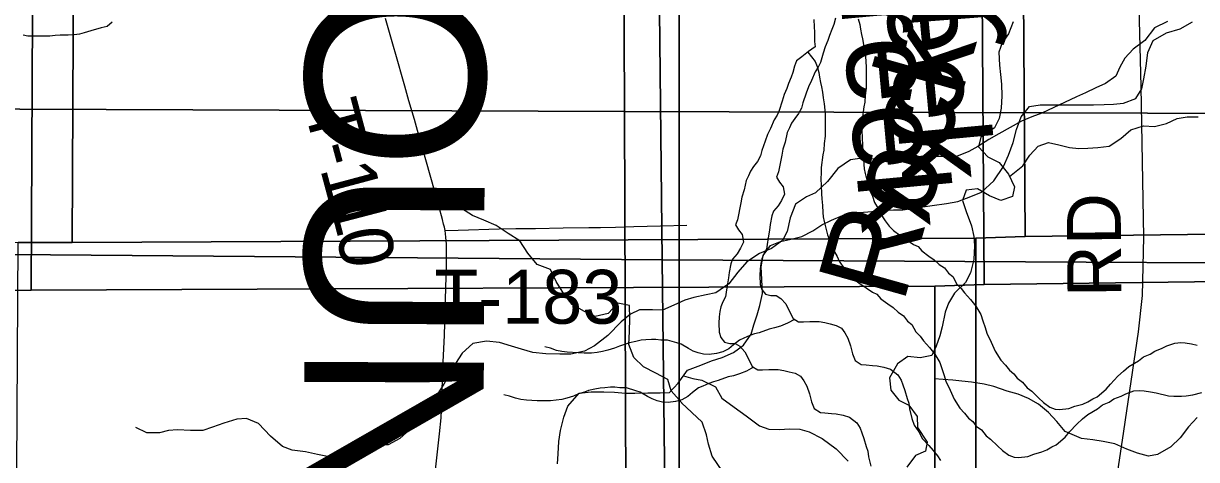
# Model space of a CAD drawing. Extents: x -21.1 to 50.3, y 0 to 22.1.
# Drawn here: x 5.83 to 7.069, y 18.778 to 19.238 of the extents above; entities that cross this region are included whole.
import ezdxf

# ---------------------------------------------------------------- set-up
doc = ezdxf.new("R2010")
doc.units = 0
for name, color, linetype in [('GM_X_County_Road', 7, 'Continuous'), ('GM_X_County_Road_Text', 7, 'Continuous'), ('GM_X_County_Text', 7, 'Continuous'), ('GM_X_Minor_River', 7, 'Continuous'), ('GM_X_Minor_River_Text', 7, 'Continuous'), ('GM_X_Section', 7, 'Continuous'), ('GM_X_State_Route', 7, 'Continuous'), ('GM_X_Township_Road', 7, 'Continuous'), ('GM_X_Township_Road_Text', 7, 'Continuous'), ('SH_Cut_Line', 7, 'Continuous')]:
    doc.layers.add(name, color=color, linetype=linetype)

msp = doc.modelspace()

# ---------------------------------------------------------------- linework, layer by layer
at = {"layer": 'GM_X_County_Road'}
msp.add_lwpolyline([(6.9798, 18.7259), (6.9919, 18.8081), (7.0074, 18.9128), (7.0117, 18.9511), (7.0132, 19.0129), (7.0103, 19.1715), (7.0059, 19.3394)], dxfattribs=at)
at = {"layer": 'GM_X_Minor_River'}
for points in [[(5.9239, 19.2394), (5.9186, 19.2348), (5.9125, 19.2336), (5.9015, 19.2305), (5.8943, 19.2282), (5.8894, 19.227), (5.884, 19.2262), (5.8776, 19.2258), (5.8692, 19.2258), (5.8639, 19.2254), (5.8582, 19.2249), (5.8349, 19.2248), (5.83, 19.2259)], [(7.0381, 19.2401), (7.0244, 19.2336), (7.0142, 19.2203), (7.002, 19.2112), (6.9929, 19.2017), (6.9876, 19.1919), (6.9835, 19.1824), (6.9725, 19.1748), (6.9626, 19.1703), (6.9516, 19.165), (6.9421, 19.1608), (6.9292, 19.1547), (6.9182, 19.1494), (6.9054, 19.1437), (6.8947, 19.1395), (6.8841, 19.135), (6.8602, 19.1217), (6.8496, 19.1156), (6.8379, 19.1084), (6.8284, 19.1031), (6.8155, 19.0978), (6.7776, 19.0978), (6.7643, 19.0951), (6.7514, 19.0917), (6.7416, 19.0921), (6.7306, 19.0948), (6.7181, 19.0963), (6.7033, 19.0944), (6.69, 19.0853), (6.679, 19.0716), (6.6665, 19.0595), (6.657, 19.0553), (6.6453, 19.0477), (6.6396, 19.0333), (6.6365, 19.0189), (6.6316, 19.0094), (6.6202, 19.0007), (6.6073, 18.9954), (6.5941, 18.9867), (6.5846, 18.9757), (6.5751, 18.9635), (6.5614, 18.954), (6.5512, 18.9518), (6.5379, 18.9491), (6.5285, 18.9464), (6.5171, 18.9411)], [(6.6647, 19.2423), (6.6651, 19.2347), (6.6655, 19.229), (6.6656, 19.2192), (6.666, 19.2135), (6.6592, 19.2085), (6.6519, 19.2031), (6.6466, 19.1989), (6.6444, 19.1932), (6.6425, 19.1864), (6.6407, 19.1814), (6.638, 19.1749), (6.6361, 19.1696), (6.6335, 19.1631), (6.6313, 19.1563), (6.6283, 19.1464), (6.626, 19.1414), (6.623, 19.1365), (6.6189, 19.1273), (6.6159, 19.1209), (6.6132, 19.114), (6.6099, 19.1041), (6.6084, 19.0984), (6.6054, 19.0927), (6.6012, 19.0874), (6.5978, 19.0824), (6.5959, 19.0774), (6.5933, 19.0725), (6.5911, 19.0626), (6.5888, 19.055), (6.5877, 19.0489), (6.5866, 19.0436), (6.5851, 19.0364), (6.584, 19.031), (6.5821, 19.0257), (6.5852, 19.0204), (6.589, 19.0155), (6.5906, 19.0075), (6.5872, 19.001), (6.5838, 18.9953), (6.5789, 18.9896), (6.577, 18.9847), (6.5752, 18.9755), (6.5748, 18.9698), (6.5734, 18.9615), (6.5723, 18.9546), (6.5715, 18.9497), (6.5685, 18.9447), (6.5666, 18.9394), (6.5655, 18.9344), (6.5648, 18.9287), (6.5644, 18.9219), (6.5649, 18.9124), (6.5664, 18.9071), (6.5703, 18.9022), (6.576, 18.9007), (6.5817, 18.9007), (6.5867, 18.8977), (6.592, 18.892), (6.5963, 18.8829), (6.5997, 18.8765), (6.6055, 18.8727), (6.6104, 18.8728), (6.6173, 18.8732), (6.6271, 18.8732), (6.6332, 18.8721), (6.6386, 18.8706), (6.6451, 18.8692), (6.6508, 18.8662), (6.6542, 18.8612), (6.6573, 18.8556), (6.66, 18.8476), (6.6624, 18.8392), (6.6651, 18.832), (6.6716, 18.8279), (6.6765, 18.8276), (6.6834, 18.8268), (6.6883, 18.8265), (6.6956, 18.825), (6.7024, 18.8231), (6.7101, 18.8171), (6.7135, 18.8114), (6.7154, 18.8065), (6.7174, 18.8004), (6.7201, 18.7921), (6.7216, 18.7872), (6.7224, 18.7811), (6.7248, 18.7712)], [(6.6877, 19.2437), (6.6858, 19.2369), (6.6839, 19.2319), (6.6813, 19.2254), (6.6794, 19.2201), (6.6768, 19.2136), (6.6746, 19.2068), (6.6716, 19.1969), (6.6693, 19.192), (6.6663, 19.187), (6.6622, 19.1779), (6.6592, 19.1714), (6.6565, 19.1645), (6.6532, 19.1546), (6.6517, 19.1489), (6.6487, 19.1432), (6.6445, 19.1379), (6.6411, 19.1329), (6.6392, 19.128), (6.6366, 19.123), (6.6344, 19.1131), (6.6321, 19.1055), (6.631, 19.0994), (6.6299, 19.0941), (6.6284, 19.0869), (6.6273, 19.0816), (6.6254, 19.0762), (6.6285, 19.0709), (6.6323, 19.066), (6.6339, 19.058), (6.6305, 19.0516), (6.6271, 19.0458), (6.6222, 19.0401), (6.6203, 19.0352), (6.6185, 19.026), (6.6181, 19.0203), (6.6166, 19.012), (6.6155, 19.0051), (6.6148, 19.0002), (6.6118, 18.9952), (6.6099, 18.9899), (6.6088, 18.985), (6.6081, 18.9793), (6.6077, 18.9724), (6.6082, 18.9629), (6.6097, 18.9576), (6.6136, 18.9527), (6.6193, 18.9512), (6.625, 18.9512), (6.63, 18.9482), (6.6353, 18.9426), (6.6395, 18.9335), (6.643, 18.927), (6.6487, 18.9233), (6.6537, 18.9233), (6.6605, 18.9237), (6.6704, 18.9238), (6.6765, 18.9227), (6.6819, 18.9212), (6.6883, 18.9197), (6.6941, 18.9167), (6.6975, 18.9118), (6.7006, 18.9061), (6.7033, 18.8981), (6.7056, 18.8898), (6.7083, 18.8826), (6.7148, 18.8784), (6.7198, 18.8781), (6.7266, 18.8773), (6.7316, 18.877), (6.7388, 18.8755), (6.7457, 18.8736), (6.7533, 18.8676), (6.7568, 18.8619), (6.7587, 18.857), (6.7607, 18.8509), (6.7634, 18.8426), (6.7649, 18.8377), (6.7657, 18.8316), (6.7681, 18.8217), (6.7708, 18.8145), (6.7754, 18.8073), (6.7796, 18.8001)], [(6.6078, 18.9407), (6.6106, 18.9532), (6.61, 18.968), (6.609, 18.9814), (6.6114, 18.9935), (6.6191, 19.004), (6.6297, 19.0081), (6.6423, 19.011), (6.6522, 19.0136), (6.6636, 19.0195), (6.6732, 19.0259), (6.6835, 19.0307), (6.6949, 19.0356), (6.7079, 19.0385), (6.7219, 19.0395), (6.7379, 19.0408), (6.7489, 19.0415), (6.7588, 19.0417), (6.7747, 19.0439), (6.7896, 19.046), (6.8048, 19.0481), (6.8169, 19.0503), (6.8303, 19.0555), (6.8417, 19.0603), (6.8547, 19.0723), (6.8651, 19.0874), (6.8702, 19.0991), (6.8753, 19.1127), (6.8788, 19.1264), (6.8835, 19.1396), (6.8924, 19.1506), (6.9038, 19.1523), (6.9205, 19.1525), (6.9467, 19.1523), (6.96, 19.1525), (6.9714, 19.1528), (6.9812, 19.1531), (6.9915, 19.1541), (7.0048, 19.1589), (7.011, 19.1691), (7.013, 19.1797), (7.0154, 19.193), (7.0175, 19.2074), (7.0229, 19.2203), (7.037, 19.2281), (7.0515, 19.2325), (7.0645, 19.24)], [(6.7117, 19.2431), (6.7132, 19.237), (6.714, 19.2321), (6.7152, 19.2264), (6.716, 19.2218), (6.7171, 19.2161), (6.7179, 19.2101), (6.7191, 19.204), (6.7195, 19.1972), (6.7199, 19.1926), (6.7201, 19.1698), (6.719, 19.1622), (6.7186, 19.155), (6.7175, 19.1501), (6.7157, 19.1367), (6.7157, 19.1314), (6.7154, 19.1246), (6.7158, 19.1181), (6.7162, 19.109), (6.7166, 19.1037), (6.7171, 19.0969), (6.7175, 19.0893), (6.7179, 19.0847), (6.719, 19.0798), (6.7206, 19.073), (6.7226, 19.0657), (6.7241, 19.0612), (6.7268, 19.0559), (6.7287, 19.0494), (6.7326, 19.043), (6.7349, 19.0381), (6.7399, 19.0301), (6.7441, 19.0245), (6.7487, 19.0199), (6.7556, 19.015), (6.7632, 19.0097), (6.7701, 19.0052), (6.7747, 19.003), (6.7789, 18.9984), (6.7861, 18.9928), (6.7919, 18.989), (6.7969, 18.9841), (6.8026, 18.9803), (6.8068, 18.9747), (6.8114, 18.9713), (6.8156, 18.9633), (6.8202, 18.9588), (6.8237, 18.9539), (6.8302, 18.9471), (6.8359, 18.9399), (6.8409, 18.9312), (6.8432, 18.9247), (6.8456, 18.9175), (6.8475, 18.9114), (6.8521, 18.902), (6.856, 18.8925), (6.8621, 18.883), (6.8671, 18.8777), (6.8713, 18.8724), (6.8759, 18.8687), (6.8794, 18.8641), (6.8851, 18.86), (6.8901, 18.8539), (6.8947, 18.8502), (6.9019, 18.8434), (6.9073, 18.8385), (6.9138, 18.8335), (6.9195, 18.8313), (6.9241, 18.8309), (6.934, 18.8321), (6.9404, 18.8345), (6.9488, 18.8368), (6.9541, 18.8391), (6.9594, 18.8422), (6.964, 18.8445), (6.9735, 18.8525), (6.978, 18.8578), (6.9856, 18.8662), (6.9916, 18.8716), (6.9973, 18.8762), (7.0075, 18.8823), (7.0128, 18.8865), (7.0197, 18.8892), (7.0246, 18.8927), (7.0326, 18.8957), (7.0375, 18.8981), (7.0459, 18.9011), (7.052, 18.9016), (7.0569, 18.9012), (7.0634, 18.9001), (7.0695, 18.899)], [(6.8751, 19.2399), (6.8702, 19.2273), (6.8635, 19.2177), (6.8602, 19.2078), (6.8607, 19.1941), (6.8619, 19.1843), (6.8628, 19.174), (6.8632, 19.1619), (6.8626, 19.1489), (6.8604, 19.1379), (6.8556, 19.128), (6.8412, 19.1183), (6.8387, 19.1081), (6.8483, 19.0975), (6.8605, 19.0916), (6.8701, 19.0791), (6.8766, 19.0659), (6.8744, 19.0556), (6.862, 19.0513), (6.8501, 19.0565), (6.8376, 19.0636), (6.8254, 19.0623), (6.8217, 19.0513), (6.8256, 19.0399), (6.8311, 19.0248), (6.8335, 19.0134), (6.8343, 19.0035), (6.8337, 18.9891), (6.83, 18.975), (6.8248, 18.9651), (6.8131, 18.9536), (6.8068, 18.9432), (6.8034, 18.9337), (6.8002, 18.9181), (6.7976, 18.9086), (6.7939, 18.8979), (6.7894, 18.888), (6.7769, 18.8856), (6.764, 18.887), (6.7531, 18.8793), (6.7445, 18.8644), (6.7461, 18.8515), (6.7546, 18.8409), (6.7649, 18.8357), (6.7737, 18.8236), (6.7742, 18.8122), (6.7842, 18.7967), (6.7827, 18.7872), (6.7722, 18.7826), (6.7628, 18.7703)], [(6.6583, 19.2079), (6.6661, 19.1979), (6.6684, 19.1926), (6.6699, 19.1865), (6.6707, 19.1816), (6.6719, 19.1759), (6.6727, 19.1713), (6.6739, 19.1656), (6.6747, 19.1596), (6.6758, 19.1535), (6.6762, 19.1467), (6.6767, 19.1421), (6.6768, 19.1193), (6.6757, 19.1117), (6.6753, 19.1045), (6.6742, 19.0995), (6.6724, 19.0862), (6.6724, 19.0809), (6.6721, 19.0741), (6.6725, 19.0676), (6.6729, 19.0585), (6.6733, 19.0532), (6.6738, 19.0463), (6.6742, 19.0388), (6.6746, 19.0342), (6.6758, 19.0293), (6.6773, 19.0224), (6.6793, 19.0152), (6.6808, 19.0107), (6.6835, 19.0054), (6.6854, 18.9989), (6.6893, 18.9925), (6.6916, 18.9876), (6.6966, 18.9796), (6.7008, 18.9739), (6.7054, 18.9694), (6.7123, 18.9645), (6.7199, 18.9592), (6.7268, 18.9547), (6.7314, 18.9525), (6.7356, 18.9479), (6.7429, 18.9423), (6.7486, 18.9385), (6.7536, 18.9336), (6.7593, 18.9298), (6.7635, 18.9241), (6.7681, 18.9207), (6.7723, 18.9128), (6.7769, 18.9083), (6.7804, 18.9033), (6.7869, 18.8965), (6.7926, 18.8894), (6.7976, 18.8806), (6.8, 18.8742), (6.8023, 18.867), (6.8042, 18.8609), (6.8088, 18.8515), (6.8127, 18.842), (6.8188, 18.8325), (6.8238, 18.8272), (6.828, 18.8219), (6.8326, 18.8182), (6.8361, 18.8136), (6.8418, 18.8095), (6.8468, 18.8034), (6.8514, 18.7996), (6.8586, 18.7928), (6.864, 18.7879), (6.8705, 18.783), (6.8762, 18.7808), (6.8808, 18.7804), (6.8907, 18.7816), (6.8971, 18.7839), (6.9055, 18.7863), (6.9108, 18.7886), (6.9161, 18.7916), (6.9207, 18.7939), (6.9302, 18.802), (6.9347, 18.8073), (6.9423, 18.8157), (6.9483, 18.8211), (6.954, 18.8257), (6.9643, 18.8318), (6.9696, 18.836), (6.9764, 18.8387), (6.9813, 18.8421), (6.9893, 18.8452), (6.9942, 18.8475), (7.0026, 18.8506), (7.0087, 18.851), (7.0136, 18.8507), (7.0201, 18.8496), (7.0262, 18.8485), (7.0392, 18.8455), (7.0449, 18.8452), (7.0529, 18.8452), (7.0578, 18.8456), (7.0647, 18.8464), (7.0742, 18.8491)], [(6.8713, 19.0767), (6.8855, 19.088), (6.8926, 19.0991), (6.9017, 19.1087), (6.9123, 19.1126), (6.9233, 19.11), (6.9347, 19.1075), (6.9446, 19.1064), (6.9541, 19.1065), (6.9647, 19.1074), (6.9764, 19.1086), (6.9889, 19.1167), (6.9994, 19.1259), (7.0127, 19.1302), (7.0244, 19.1296), (7.0369, 19.1327), (7.0483, 19.1378), (7.0589, 19.1398), (7.0703, 19.1395)], [(6.5253, 18.8381), (6.514, 18.8506), (6.5105, 18.8627), (6.498, 18.8692), (6.485, 18.876), (6.4747, 18.8859), (6.4694, 18.8996), (6.4701, 18.9133), (6.4705, 18.927), (6.4701, 18.9407), (6.4579, 18.9433), (6.4476, 18.9323), (6.4339, 18.9292), (6.4225, 18.9345), (6.4096, 18.9417), (6.4008, 18.9531), (6.3928, 18.966), (6.3867, 18.9786), (6.3726, 18.9839), (6.3627, 18.996), (6.3543, 19.009), (6.3421, 19.0165), (6.3292, 19.0249), (6.3162, 19.0306), (6.3044, 19.0355), (6.2926, 19.0431)], [(6.5171, 18.9411), (6.5049, 18.9358), (6.4943, 18.9362), (6.4807, 18.9362), (6.4712, 18.9316), (6.4613, 18.9233), (6.4473, 18.9089), (6.4333, 18.8983), (6.4227, 18.8926), (6.4083, 18.8895), (6.3965, 18.8895), (6.3817, 18.8899), (6.3681, 18.8911), (6.356, 18.8945), (6.3457, 18.8979), (6.3328, 18.9017), (6.3192, 18.9032), (6.3048, 18.9005), (6.2934, 18.8903), (6.2866, 18.8797), (6.2809, 18.8694), (6.2741, 18.8577), (6.2672, 18.847), (6.2577, 18.8345), (6.2494, 18.8231), (6.238, 18.8095), (6.2278, 18.8004), (6.2153, 18.7936), (6.202, 18.7936), (6.1883, 18.792), (6.1777, 18.7879), (6.1682, 18.7833), (6.155, 18.7807), (6.1406, 18.7837), (6.1281, 18.7863), (6.114, 18.7882), (6.1038, 18.792), (6.0913, 18.803), (6.0784, 18.8163), (6.0659, 18.8216), (6.0557, 18.8209), (6.0417, 18.8167), (6.0299, 18.8125), (6.0197, 18.8087), (6.0068, 18.8087), (5.9931, 18.8095), (5.9836, 18.8087), (5.9738, 18.8064), (5.9605, 18.8064), (5.9488, 18.8121)], [(6.3942, 18.7738), (6.3947, 18.7841), (6.3956, 18.7974), (6.3973, 18.8088), (6.4008, 18.8228), (6.4051, 18.8345), (6.417, 18.8481), (6.4296, 18.8495), (6.4429, 18.8497), (6.4542, 18.8492), (6.466, 18.8483), (6.4759, 18.8482), (6.4895, 18.8485), (6.5024, 18.8487), (6.5123, 18.849), (6.5215, 18.8588), (6.5315, 18.8724), (6.5456, 18.8779), (6.5567, 18.8824), (6.5681, 18.886), (6.5799, 18.8912), (6.5906, 18.8987), (6.5984, 18.9104), (6.6015, 18.9203), (6.605, 18.9309), (6.6078, 18.9407)], [(6.6444, 18.9261), (6.6369, 18.9221), (6.6294, 18.919), (6.6233, 18.917), (6.6176, 18.9159), (6.6069, 18.912), (6.602, 18.9108), (6.5971, 18.9089), (6.591, 18.9062), (6.5864, 18.9043), (6.58, 18.8993), (6.5751, 18.8951), (6.5686, 18.8917), (6.5621, 18.8901), (6.5541, 18.8889), (6.5481, 18.8893), (6.5427, 18.8908), (6.5374, 18.8926), (6.5324, 18.8953), (6.5248, 18.8998), (6.5202, 18.9013), (6.5103, 18.9043), (6.5031, 18.9042), (6.4981, 18.905), (6.4932, 18.9049), (6.4875, 18.9045), (6.4825, 18.9041), (6.4768, 18.9029), (6.4703, 18.9014), (6.4658, 18.8998), (6.4597, 18.8979), (6.4544, 18.8956), (6.4472, 18.8937), (6.4418, 18.8921), (6.4361, 18.8913), (6.43, 18.8905), (6.4224, 18.8905), (6.416, 18.8908), (6.4045, 18.8915), (6.3988, 18.8923), (6.3931, 18.8934), (6.3866, 18.8956), (6.3809, 18.8971)], [(6.6011, 18.8756), (6.5937, 18.8715), (6.5861, 18.8685), (6.58, 18.8665), (6.5743, 18.8654), (6.5636, 18.8615), (6.5587, 18.8603), (6.5538, 18.8584), (6.5477, 18.8557), (6.5431, 18.8538), (6.5367, 18.8488), (6.5318, 18.8446), (6.5253, 18.8412), (6.5188, 18.8396), (6.5109, 18.8384), (6.5048, 18.8388), (6.4994, 18.8402), (6.4941, 18.8421), (6.4891, 18.8448), (6.4815, 18.8493), (6.4769, 18.8508), (6.467, 18.8537), (6.4598, 18.8537), (6.4548, 18.8544), (6.4499, 18.8544), (6.4442, 18.854), (6.4392, 18.8536), (6.4335, 18.8524), (6.427, 18.8509), (6.4225, 18.8493), (6.4164, 18.8474), (6.4111, 18.8451), (6.4039, 18.8431), (6.3986, 18.8416), (6.3928, 18.8408), (6.3868, 18.84), (6.3791, 18.84), (6.3727, 18.8403), (6.3613, 18.841), (6.3555, 18.8417), (6.3498, 18.8428), (6.3433, 18.8451), (6.3376, 18.8466)], [(6.5273, 18.8666), (6.5371, 18.8636), (6.5466, 18.8619), (6.561, 18.855), (6.5677, 18.8431), (6.5805, 18.8335), (6.5933, 18.8242), (6.6072, 18.8139), (6.6171, 18.8103), (6.6284, 18.8098), (6.6391, 18.8105), (6.6501, 18.8104), (6.6599, 18.8076), (6.6735, 18.8006), (6.6882, 18.7895), (6.701, 18.7764)], [(7.0693, 18.8225), (7.0602, 18.8126), (7.0515, 18.8012), (7.0416, 18.7918), (7.0276, 18.7834), (7.0181, 18.7819), (7.0064, 18.7849), (6.995, 18.7891), (6.9825, 18.7948), (6.97, 18.7974), (6.9594, 18.799), (6.9472, 18.8005), (6.9302, 18.8077), (6.9211, 18.8183), (6.9124, 18.8278), (6.9018, 18.8365), (6.8912, 18.8426), (6.8806, 18.8471), (6.8688, 18.8505), (6.8548, 18.8551), (6.8445, 18.8577), (6.8313, 18.86), (6.821, 18.8608), (6.8116, 18.8619), (6.8013, 18.8627), (6.7919, 18.8634)], [(6.5685, 18.7654), (6.5574, 18.7817), (6.5535, 18.7946), (6.5515, 18.8044), (6.5468, 18.8177), (6.5252, 18.8382)], [(6.7796, 18.8001), (6.7861, 18.793), (6.7907, 18.7877), (6.7953, 18.782), (6.7984, 18.7771)]]:
    msp.add_lwpolyline(points, dxfattribs=at)
at = {"layer": 'GM_X_Section'}
for points in [[(5.4645, 20.1514), (6.4606, 20.149), (6.4647, 19.1453), (5.4617, 19.1492)], [(6.4606, 20.149), (7.45, 20.1475), (7.4585, 19.1422), (6.4647, 19.1453)], [(6.8808, 20.0321), (7.8962, 20.042), (7.9, 19.0262), (7.8314, 19.0252), (6.8877, 19.0133)], [(4.8512, 20.0198), (5.8866, 20.0284), (5.8818, 19.0073), (5.8249, 19.0071), (4.855, 19.0048)], [(5.8866, 20.0284), (6.8808, 20.0321), (6.8877, 19.0133), (6.8358, 19.0117), (5.8818, 19.0073)], [(5.4518, 20.0139), (6.4936, 20.0075), (6.5046, 18.9888), (5.4711, 18.9972)], [(6.4936, 20.0075), (7.5161, 20.004), (7.5274, 18.9831), (6.5046, 18.9888)], [(6.8375, 19.9816), (7.8529, 19.9915), (7.8567, 18.9757), (7.7881, 18.9747), (6.8444, 18.9628)], [(4.8079, 19.9693), (5.8433, 19.9779), (5.8385, 18.9568), (5.7817, 18.9566), (4.8117, 18.9543)], [(5.8433, 19.9779), (6.8375, 19.9816), (6.8444, 18.9628), (6.7925, 18.9612), (5.8385, 18.9568)], [(5.4617, 19.1492), (6.4647, 19.1453), (6.4683, 18.1347), (5.4574, 18.1459)], [(6.4647, 19.1453), (7.4585, 19.1422), (7.4621, 18.1346), (6.4683, 18.1347)], [(6.8877, 19.0133), (7.8314, 19.0252), (7.8498, 17.9967), (6.8357, 18.0145), (6.8358, 19.0117)], [(6.8358, 19.0117), (6.8357, 18.0145), (5.8189, 17.992), (5.8249, 19.0071), (5.8818, 19.0073)], [(6.5046, 18.9888), (6.5167, 17.9592), (5.4882, 17.9725), (5.4711, 18.9972)], [(7.5274, 18.9831), (7.5406, 17.9633), (6.5167, 17.9592), (6.5046, 18.9888)], [(6.8444, 18.9628), (7.7881, 18.9747), (7.8065, 17.9462), (6.7924, 17.964), (6.7925, 18.9612)], [(6.7925, 18.9612), (6.7924, 17.964), (5.7756, 17.9415), (5.7817, 18.9566), (5.8385, 18.9568)]]:
    msp.add_lwpolyline(points, close=True, dxfattribs=at)
at = {"layer": 'GM_X_State_Route'}
for points in [[(6.5295, 20.9), (2.1, 20.9), (2.1, 17.7402), (2.4285, 17.7463), (2.7321, 17.7529), (3.033, 17.7583), (3.3026, 17.7626), (3.4415, 17.7683), (3.9402, 17.7717), (5.3307, 17.7918), (6.522, 17.8104), (6.5223, 18.3569), (6.5225, 18.9778), (6.5227, 19.3467), (6.5298, 20.3986)], [(8.9, 17.8422), (8.9, 20.9), (6.5295, 20.9), (6.5298, 20.3986), (6.5227, 19.3467), (6.5225, 18.9778), (6.5223, 18.3569), (6.522, 17.8104), (6.6641, 17.812), (6.7, 17.8119), (6.9093, 17.8143), (7.5837, 17.8195), (7.8664, 17.8239), (8.2576, 17.8312)]]:
    msp.add_lwpolyline(points, close=True, dxfattribs=at)
at = {"layer": 'GM_X_Township_Road'}
for points in [[(6.261, 18.7294), (6.2697, 18.8052), (6.2712, 18.8223), (6.2723, 18.8469), (6.2728, 18.8673), (6.2747, 18.9091), (6.276, 18.9475), (6.2767, 18.971), (6.2768, 18.9813), (6.2769, 18.9921), (6.277, 18.9981), (6.2769, 19.0053), (6.2763, 19.0128), (6.2754, 19.0197), (6.2747, 19.0233), (6.2739, 19.0266), (6.2727, 19.0315), (6.265, 19.0595), (6.2551, 19.0944), (6.2462, 19.1254), (6.243, 19.1367), (6.2373, 19.1567), (6.233, 19.1721), (6.2227, 19.2079), (6.2217, 19.2115), (6.2197, 19.2186), (6.2126, 19.2435)], [(6.2754, 19.0197), (6.2893, 19.0202), (6.3325, 19.0216), (6.35, 19.0218), (6.3708, 19.022), (6.4, 19.0227), (6.4273, 19.023), (6.4394, 19.0231), (6.4553, 19.0234), (6.4747, 19.024), (6.503, 19.0248), (6.5308, 19.0255)]]:
    msp.add_lwpolyline(points, dxfattribs=at)
at = {"layer": 'SH_Cut_Line'}
for points in [[(6.5295, 20.9), (2.1, 20.9), (2.1, 14.1), (6.5099, 14.1), (6.5113, 14.2435), (6.5111, 14.2942), (6.513, 14.4147), (6.5128, 14.6032), (6.5142, 14.9441), (6.5146, 15.0349), (6.514, 15.0936), (6.5146, 15.3031), (6.5159, 15.4923), (6.5198, 16.0826), (6.5212, 16.2452), (6.5232, 16.4681), (6.5222, 16.8567), (6.5201, 17.6965), (6.5205, 17.7208), (6.522, 17.8104), (6.5223, 18.3569), (6.5225, 18.9778), (6.5227, 19.3467), (6.5298, 20.3986)], [(6.5099, 14.1), (8.9, 14.1), (8.9, 20.9), (6.5295, 20.9), (6.5298, 20.3986), (6.5227, 19.3467), (6.5225, 18.9778), (6.5223, 18.3569), (6.522, 17.8104), (6.5205, 17.7208), (6.5201, 17.6965), (6.5222, 16.8567), (6.5232, 16.4681), (6.5212, 16.2452), (6.5198, 16.0826), (6.5159, 15.4923), (6.5146, 15.3031), (6.514, 15.0936), (6.5146, 15.0349), (6.5142, 14.9441), (6.5128, 14.6032), (6.513, 14.4147), (6.5111, 14.2942), (6.5113, 14.2435)]]:
    msp.add_lwpolyline(points, close=True, dxfattribs=at)

# ---------------------------------------------------------------- texts
at = {"layer": 'GM_X_County_Road_Text'}
msp.add_text('RD', height=0.05682, rotation=90.4221, dxfattribs=at).set_placement((6.9894, 18.9497))
at = {"layer": 'GM_X_County_Text'}
msp.add_text('MEDINA COUNTY', height=0.189394, rotation=269.7794, dxfattribs=at).set_placement((6.1333, 20.5201))
at = {"layer": 'GM_X_Minor_River_Text'}
for s, height, rotation, p in [('Creek', 0.09473, 275.3166, (6.7275, 19.4042)), ('Creek', 0.09473, 275.3166, (6.6843, 19.3537)), ('Rocky', 0.09475, 74.3271, (6.759, 18.941))]:
    msp.add_text(s, height=height, rotation=rotation, dxfattribs=at).set_placement(p)
at = {"layer": 'GM_X_Township_Road_Text'}
for s, height, rotation, p in [('T', 0.0568, 285.0476, (6.1262, 19.1487)), ('-', 0.0568, 285.0265, (6.1373, 19.1077)), ('1', 0.0568, 284.9539, (6.1433, 19.0851)), ('1', 0.0568, 284.5992, (6.1523, 19.0514)), ('0', 0.0568, 279.0662, (6.1608, 19.019)), ('T-183', 0.05682, 0, (6.264, 18.9215))]:
    msp.add_text(s, height=height, rotation=rotation, dxfattribs=at).set_placement(p)

doc.saveas('drawing.dxf')
